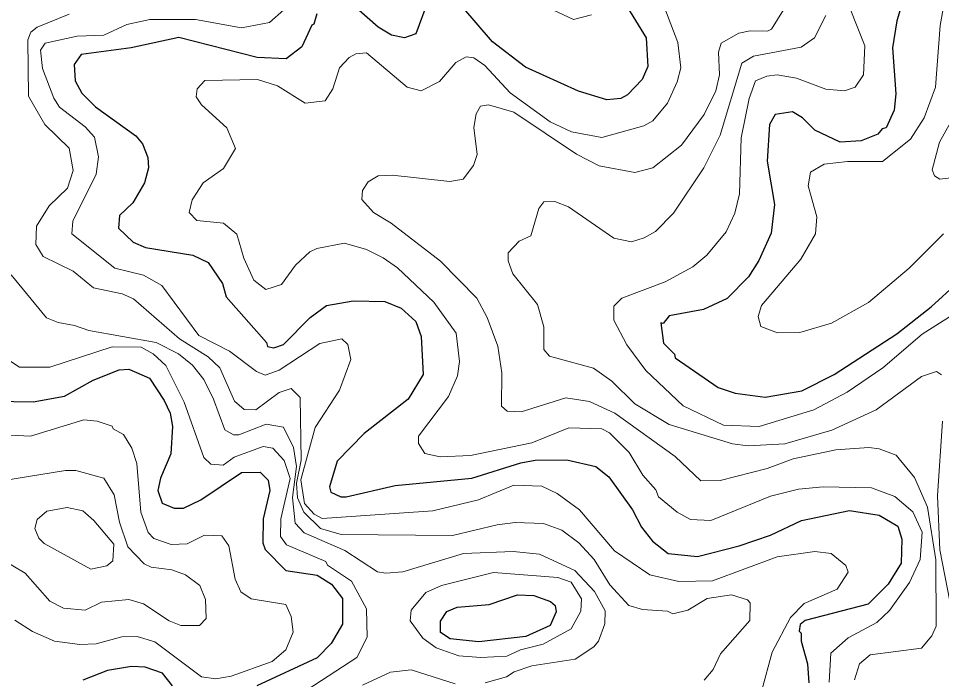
# Model space of a CAD drawing. Extents: x 673.3 to 698.5, y 6984.3 to 7012.3.
# Drawn here: x 685.01 to 686.107, y 7003.596 to 7004.382 of the extents above; entities that cross this region are included whole.
import ezdxf

# ---------------------------------------------------------------- set-up
doc = ezdxf.new("R2010")
doc.units = 0
doc.header["$LTSCALE"] = 0.032
doc.layers.add('1', color=7, linetype='Continuous', lineweight=25)
doc.layers.add('2', color=7, linetype='Continuous', lineweight=13)

msp = doc.modelspace()

# ---------------------------------------------------------------- linework, layer by layer
at = {"layer": '1'}
for points in [[(685.7119, 7004.4315), (685.7563, 7004.359), (685.7582, 7004.325), (685.7514, 7004.3094), (685.7339, 7004.2911), (685.726, 7004.2868), (685.7092, 7004.2853), (685.6755, 7004.2954), (685.6126, 7004.3241), (685.5735, 7004.3542), (685.5369, 7004.3965)], [(686.0651, 7004.4146), (686.0542, 7004.3791), (686.049, 7004.3469), (686.0529, 7004.2923), (686.0513, 7004.273), (686.0415, 7004.252), (686.0367, 7004.2508), (686.0317, 7004.2445), (686.0119, 7004.2363), (685.9869, 7004.2348), (685.9567, 7004.249), (685.9421, 7004.2639), (685.9302, 7004.2711), (685.9094, 7004.2678), (685.903, 7004.2559), (685.8999, 7004.2124), (685.9088, 7004.1609), (685.9048, 7004.1267), (685.8902, 7004.0941), (685.8777, 7004.0748), (685.8525, 7004.0491), (685.8242, 7004.0362), (685.7834, 7004.0285), (685.7762, 7004.0192), (685.7737, 7004.0201), (685.7769, 7003.9961), (685.7898, 7003.9829), (685.7905, 7003.9785), (685.8418, 7003.9434), (685.862, 7003.9367), (685.8975, 7003.9318), (685.9413, 7003.9394), (685.9799, 7003.9588), (686.0541, 7004.0072), (686.0951, 7004.039), (686.1579, 7004.0962)], [(685.4968, 7004.4031), (685.4821, 7004.3637), (685.4685, 7004.3589), (685.4533, 7004.3619), (685.4375, 7004.3714), (685.3983, 7004.4064)], [(685.3645, 7004.3875), (685.3608, 7004.3751)], [(685.3608, 7004.3751), (685.3583, 7004.3738), (685.3467, 7004.348), (685.3278, 7004.3341), (685.2936, 7004.3357), (685.2004, 7004.3592), (685.1434, 7004.347), (685.0841, 7004.3389), (685.0757, 7004.3272), (685.077, 7004.3079), (685.085, 7004.2931), (685.1012, 7004.2768), (685.149, 7004.2426), (685.157, 7004.233), (685.1636, 7004.2167), (685.1644, 7004.2045), (685.1595, 7004.1867), (685.1455, 7004.1628), (685.1297, 7004.1477), (685.1285, 7004.1328), (685.1459, 7004.1162), (685.1607, 7004.1097), (685.2171, 7004.1004), (685.2353, 7004.092), (685.2524, 7004.0668), (685.2567, 7004.0512), (685.3047, 7003.9967), (685.3057, 7003.9921), (685.3132, 7003.9905), (685.3249, 7003.9945), (685.3564, 7004.0267), (685.3759, 7004.0407), (685.4076, 7004.0465), (685.4454, 7004.0457), (685.4649, 7004.0376), (685.4821, 7004.0218), (685.4886, 7004.0039), (685.4907, 7003.9588), (685.4732, 7003.9296), (685.4207, 7003.8886), (685.3888, 7003.8556), (685.3795, 7003.8251), (685.3809, 7003.819), (685.3928, 7003.8135), (685.3993, 7003.8132), (685.4575, 7003.827), (685.5489, 7003.8355), (685.6069, 7003.8536), (685.6242, 7003.8568), (685.6618, 7003.8575), (685.6962, 7003.8494), (685.7117, 7003.8373), (685.7398, 7003.798), (685.7504, 7003.7772), (685.7638, 7003.7608), (685.7823, 7003.7459), (685.8171, 7003.7423), (685.8669, 7003.755), (685.904, 7003.7678), (685.9409, 7003.7852), (685.9978, 7003.7973), (686.0331, 7003.7917), (686.0555, 7003.7785), (686.0602, 7003.7631), (686.0594, 7003.7347), (686.0441, 7003.7097), (686.0203, 7003.6858), (685.9452, 7003.6663), (685.9392, 7003.6615), (685.9382, 7003.6536), (685.9405, 7003.6512), (685.9406, 7003.6419), (685.9479, 7003.6149), (685.9496, 7003.5922)], [(684.9804, 7003.9272), (685.027, 7003.9262), (685.0642, 7003.933), (685.0982, 7003.952), (685.1295, 7003.9643), (685.141, 7003.965), (685.1654, 7003.9543), (685.183, 7003.9279), (685.1898, 7003.9127), (685.1929, 7003.897), (685.1906, 7003.8644), (685.1786, 7003.8355)], [(685.1786, 7003.8355), (685.1752, 7003.8208), (685.1805, 7003.806), (685.1946, 7003.7999), (685.2059, 7003.7999), (685.2266, 7003.8098), (685.2749, 7003.8423), (685.2971, 7003.8428), (685.3067, 7003.8332), (685.3086, 7003.8208), (685.3004, 7003.7873), (685.3003, 7003.7587), (685.303, 7003.7507), (685.3277, 7003.7258), (685.3649, 7003.7201), (685.3818, 7003.7094), (685.395, 7003.6925), (685.395, 7003.6619), (685.3814, 7003.6389), (685.3649, 7003.6219), (685.2932, 7003.5888)], [(685.1929, 7003.5889), (685.181, 7003.6039), (685.1604, 7003.6109), (685.1438, 7003.6117), (685.1154, 7003.607), (685.0861, 7003.5956)]]:
    msp.add_lwpolyline(points, dxfattribs=at)
msp.add_lwpolyline([(685.5695, 7003.6853), (685.6031, 7003.6971), (685.6226, 7003.6963), (685.6425, 7003.689), (685.6479, 7003.6843), (685.649, 7003.6768), (685.6421, 7003.6604), (685.6129, 7003.6475), (685.557, 7003.6412), (685.523, 7003.6445), (685.5116, 7003.6523), (685.5117, 7003.6658), (685.5191, 7003.6769), (685.5315, 7003.6824)], close=True, dxfattribs=at)
at = {"layer": '2'}
for points in [[(686.1097, 7004.1261), (686.0689, 7004.0853), (686.0206, 7004.0444), (685.9764, 7004.0196), (685.9388, 7004.0085), (685.9123, 7004.0081), (685.8924, 7004.016), (685.8893, 7004.0277), (685.8932, 7004.0406), (685.9399, 7004.0957), (685.9574, 7004.1258), (685.9592, 7004.1462), (685.9487, 7004.1831), (685.9515, 7004.1991), (685.9678, 7004.2086), (685.9956, 7004.2118), (686.0374, 7004.212), (686.0706, 7004.2385), (686.0866, 7004.2638), (686.1001, 7004.3003), (686.1058, 7004.3736), (686.12, 7004.4533)], [(685.6912, 7004.3863), (685.6696, 7004.3805), (685.5999, 7004.4134)], [(685.2294, 7004.1864), (685.2536, 7004.2034), (685.2678, 7004.2275), (685.2572, 7004.2518), (685.2272, 7004.2793), (685.221, 7004.2886), (685.2219, 7004.2982), (685.2311, 7004.308), (685.2939, 7004.3095), (685.3177, 7004.3017), (685.3504, 7004.2814), (685.3743, 7004.2842), (685.3833, 7004.2981), (685.3914, 7004.3234), (685.403, 7004.3357), (685.4107, 7004.3397), (685.4233, 7004.3412), (685.4718, 7004.3003), (685.4884, 7004.2959), (685.5103, 7004.307), (685.5299, 7004.3297), (685.5421, 7004.3363), (685.5513, 7004.335), (685.5641, 7004.326), (685.5944, 7004.2935), (685.6418, 7004.2591), (685.6674, 7004.2471), (685.7033, 7004.2404), (685.7535, 7004.2544), (685.764, 7004.2602), (685.7816, 7004.2813), (685.7929, 7004.3065), (685.7972, 7004.3234), (685.7939, 7004.3534), (685.7752, 7004.4019)], [(685.325, 7004.3921), (685.3082, 7004.3772), (685.2748, 7004.3707), (685.2203, 7004.3805), (685.1656, 7004.3805), (685.1384, 7004.3747), (685.1109, 7004.3619), (685.0793, 7004.361), (685.0413, 7004.3525), (685.0358, 7004.3442), (685.0381, 7004.3225), (685.0516, 7004.287), (685.0584, 7004.2766), (685.089, 7004.2531), (685.0998, 7004.2407), (685.1049, 7004.2173), (685.1018, 7004.1967), (685.0744, 7004.141), (685.0732, 7004.1258), (685.1242, 7004.0851), (685.1581, 7004.0769), (685.1799, 7004.0644), (685.224, 7004.0051), (685.2607, 7003.9866), (685.2926, 7003.9625), (685.3031, 7003.958), (685.3197, 7003.9641), (685.3679, 7003.9955), (685.3941, 7004.001), (685.4014, 7003.9944), (685.4047, 7003.9766), (685.3913, 7003.9401), (685.3624, 7003.8958), (685.3453, 7003.8335), (685.3498, 7003.8055), (685.3613, 7003.7927), (685.3708, 7003.7877)], [(686.0098, 7003.6148), (686.0226, 7003.6256), (686.0836, 7003.6336), (686.096, 7003.6481), (686.101, 7003.6596), (686.1007, 7003.7384), (686.0909, 7003.8009), (686.0752, 7003.8362), (686.0536, 7003.8628), (686.0334, 7003.8706), (686.0209, 7003.8722), (685.9818, 7003.8691), (685.9308, 7003.8584), (685.9001, 7003.8471), (685.8441, 7003.8326), (685.8211, 7003.8324), (685.7907, 7003.8615), (685.719, 7003.913), (685.6887, 7003.9266), (685.6604, 7003.9309), (685.6073, 7003.9144), (685.5909, 7003.9151), (685.5842, 7003.9212), (685.5846, 7003.9608), (685.5799, 7003.9923), (685.567, 7004.0264), (685.5547, 7004.0496), (685.5116, 7004.0936), (685.4528, 7004.1385), (685.4319, 7004.1512), (685.4178, 7004.1666), (685.4186, 7004.1774), (685.4255, 7004.1877), (685.4373, 7004.1947), (685.4541, 7004.1955), (685.5227, 7004.1883), (685.5386, 7004.191), (685.5509, 7004.2073), (685.5552, 7004.2203), (685.5513, 7004.2525), (685.5539, 7004.2684), (685.5589, 7004.2778), (685.5687, 7004.2794), (685.5988, 7004.2704), (685.6733, 7004.2206), (685.7001, 7004.2069), (685.7425, 7004.1989), (685.7639, 7004.2042), (685.7981, 7004.2315), (685.8252, 7004.2678), (685.8388, 7004.296), (685.8435, 7004.3148), (685.842, 7004.3417), (685.8452, 7004.3524), (685.8665, 7004.3644), (685.88, 7004.3674), (685.9003, 7004.3667), (685.9054, 7004.3693), (685.9195, 7004.3922)], [(685.9988, 7004.3933), (686.0162, 7004.3495), (686.0146, 7004.3148), (686.0049, 7004.3002), (685.992, 7004.2958), (685.97, 7004.2977), (685.9351, 7004.3109), (685.9119, 7004.3151), (685.8995, 7004.3135), (685.8862, 7004.3079), (685.8785, 7004.2869), (685.8693, 7004.2402), (685.8672, 7004.1736), (685.8614, 7004.1505), (685.8511, 7004.1283), (685.8282, 7004.1006), (685.8117, 7004.0866), (685.7787, 7004.0691), (685.727, 7004.0496), (685.7176, 7004.04), (685.7175, 7004.0232), (685.733, 7003.9942), (685.7556, 7003.9635), (685.8003, 7003.9215), (685.848, 7003.8984), (685.8907, 7003.8968), (685.9557, 7003.9169), (685.9953, 7003.9379), (686.0376, 7003.9667), (686.0846, 7004.0066), (686.1211, 7004.03)], [(685.8765, 7003.6908), (685.8575, 7003.6971), (685.8288, 7003.6924), (685.8056, 7003.6786), (685.7879, 7003.6745), (685.7814, 7003.6776), (685.7517, 7003.6793), (685.7356, 7003.6841), (685.713, 7003.7088), (685.6943, 7003.739), (685.6761, 7003.7589), (685.6559, 7003.7738), (685.6341, 7003.7818), (685.6004, 7003.7828), (685.5789, 7003.7802), (685.5256, 7003.7673), (685.3932, 7003.7685), (685.3689, 7003.7759), (685.3489, 7003.795), (685.3416, 7003.8122), (685.3403, 7003.8296), (685.3459, 7003.8569), (685.3444, 7003.9315), (685.3337, 7003.9421), (685.3198, 7003.9372), (685.2918, 7003.9169), (685.2779, 7003.917), (685.2663, 7003.9271), (685.2491, 7003.9667), (685.2352, 7003.9798), (685.2009, 7004.0011), (685.1462, 7004.0486), (685.1327, 7004.0547), (685.0988, 7004.0619), (685.0746, 7004.0817), (685.0389, 7004.099), (685.0301, 7004.1134), (685.0309, 7004.1351), (685.0459, 7004.1593), (685.0679, 7004.1804), (685.0747, 7004.2011), (685.0697, 7004.2277), (685.0409, 7004.2558), (685.0213, 7004.2896), (685.0206, 7004.3564), (685.0242, 7004.3656), (685.0318, 7004.3716), (685.07, 7004.3869)], [(685.9698, 7004.3854), (685.9564, 7004.3588), (685.9403, 7004.3478), (685.8836, 7004.3372), (685.8698, 7004.3288), (685.844, 7004.2431), (685.8248, 7004.2045), (685.7886, 7004.1507), (685.7673, 7004.1287), (685.7539, 7004.121), (685.7386, 7004.1166), (685.7178, 7004.1209), (685.6636, 7004.1581), (685.6476, 7004.1645), (685.6346, 7004.1638), (685.6286, 7004.1561), (685.6189, 7004.1234), (685.6049, 7004.1172), (685.5921, 7004.1034), (685.592, 7004.0938), (685.5976, 7004.0785), (685.627, 7004.0421), (685.6343, 7004.0156), (685.6344, 7003.9883), (685.641, 7003.9805), (685.6933, 7003.9664), (685.7153, 7003.9509), (685.7427, 7003.9238), (685.7836, 7003.8994), (685.8588, 7003.8764), (685.8775, 7003.8739), (685.921, 7003.8763), (685.9771, 7003.8928), (686.0295, 7003.9168), (686.0837, 7003.9563), (686.1015, 7003.9625), (686.1075, 7003.9585)], [(686.1256, 7004.2719), (686.105, 7004.2348), (686.0962, 7004.202), (686.099, 7004.1947), (686.1053, 7004.1908), (686.1284, 7004.1936)], [(685.9738, 7003.5931), (685.9758, 7003.6274), (685.9965, 7003.6459), (686.0304, 7003.664), (686.0454, 7003.6782), (686.0694, 7003.7117), (686.0822, 7003.7387), (686.0846, 7003.7713), (686.0734, 7003.7955), (686.052, 7003.8137), (686.0242, 7003.8241), (685.9666, 7003.8251), (685.9373, 7003.8225), (685.9041, 7003.8142), (685.8332, 7003.7854), (685.809, 7003.7864), (685.7931, 7003.795), (685.7707, 7003.8135), (685.7676, 7003.8218), (685.7523, 7003.8392), (685.7359, 7003.8661), (685.7126, 7003.8893), (685.7035, 7003.8942), (685.6641, 7003.8953), (685.6201, 7003.8777), (685.547, 7003.8624), (685.5111, 7003.8609), (685.493, 7003.865), (685.4853, 7003.8766), (685.4854, 7003.8855), (685.5212, 7003.9328), (685.5318, 7003.9573), (685.5341, 7003.9743), (685.5302, 7004.0078), (685.5034, 7004.0447), (685.4603, 7004.0854), (685.4435, 7004.0975), (685.4233, 7004.1074), (685.3972, 7004.1148), (685.3643, 7004.1085), (685.3562, 7004.1046), (685.3392, 7004.0886), (685.3225, 7004.0656), (685.3039, 7004.0596), (685.2896, 7004.0707), (685.2776, 7004.097), (685.2693, 7004.1257), (685.2535, 7004.1385), (685.2216, 7004.1416), (685.2125, 7004.1512), (685.2162, 7004.1665), (685.2294, 7004.1864)], [(685.5646, 7003.5922), (685.59, 7003.5994), (685.599, 7003.6053), (685.62, 7003.6125), (685.6716, 7003.6206), (685.6938, 7003.6353), (685.6996, 7003.6418), (685.7069, 7003.6625), (685.7075, 7003.6777), (685.6947, 7003.701), (685.6712, 7003.726), (685.6291, 7003.7453), (685.5978, 7003.7485), (685.5388, 7003.7461), (685.4669, 7003.7241), (685.4464, 7003.7225), (685.4366, 7003.7244), (685.3979, 7003.7495), (685.3493, 7003.7707), (685.3388, 7003.7822), (685.3354, 7003.8125), (685.3401, 7003.8494), (685.3365, 7003.872), (685.3249, 7003.896), (685.3043, 7003.8996), (685.2717, 7003.887), (685.2655, 7003.887), (685.2548, 7003.893), (685.2417, 7003.9296), (685.2301, 7003.9529), (685.2167, 7003.9698), (685.2, 7003.9832), (685.1734, 7003.9968), (685.0933, 7004.0112), (685.076, 7004.0172), (685.0567, 7004.0204), (685.0427, 7004.0263), (685.001, 7004.0772)], [(684.9785, 7003.9883), (685.0107, 7003.9676), (685.047, 7003.9674), (685.1208, 7003.9918), (685.1553, 7003.9913), (685.1699, 7003.9832), (685.185, 7003.9696), (685.2067, 7003.926), (685.2299, 7003.8602), (685.2384, 7003.8522), (685.253, 7003.8512), (685.266, 7003.8607), (685.3004, 7003.8731), (685.312, 7003.8712), (685.3255, 7003.8567), (685.3329, 7003.8353), (685.3216, 7003.7874), (685.3213, 7003.7663), (685.3284, 7003.7565), (685.3753, 7003.7366), (685.3773, 7003.732), (685.4057, 7003.713), (685.4234, 7003.6801), (685.4243, 7003.6465), (685.412, 7003.6224), (685.2939, 7003.5457)], [(685.1911, 7003.7567), (685.1705, 7003.7638), (685.1639, 7003.7711), (685.1552, 7003.7951), (685.1504, 7003.853), (685.1444, 7003.8713), (685.1345, 7003.8874), (685.1223, 7003.8941), (685.1211, 7003.8974), (685.103, 7003.9033), (685.0871, 7003.9048), (685.024, 7003.8854), (684.9757, 7003.8879)], [(686.1084, 7003.9035), (686.1025, 7003.8144), (686.1054, 7003.7505), (686.1173, 7003.6895)], [(684.988, 7003.7402), (685.0175, 7003.7227), (685.0468, 7003.6895), (685.0632, 7003.6809), (685.0887, 7003.6786), (685.1083, 7003.6882), (685.1408, 7003.6914), (685.1584, 7003.6862), (685.1886, 7003.6662), (685.2025, 7003.6606), (685.2247, 7003.6603), (685.2328, 7003.6688), (685.232, 7003.6912), (685.2251, 7003.708), (685.2084, 7003.7208), (685.1921, 7003.7265), (685.1673, 7003.7299), (685.159, 7003.7338), (685.1395, 7003.754), (685.1297, 7003.7832), (685.1235, 7003.8159), (685.1112, 7003.8356), (685.0776, 7003.8445), (685.0653, 7003.8445), (684.9896, 7003.8323)], [(685.3708, 7003.7877), (685.5024, 7003.7966), (685.5568, 7003.8098), (685.5988, 7003.8273), (685.632, 7003.8259), (685.6503, 7003.8175), (685.6767, 7003.7981), (685.7185, 7003.7491), (685.7603, 7003.7206), (685.7949, 7003.7127), (685.835, 7003.7135), (685.9119, 7003.7421), (685.9568, 7003.7485), (685.9763, 7003.746), (685.9938, 7003.7318), (685.9964, 7003.7237), (685.9834, 7003.7038), (685.9441, 7003.6867), (685.928, 7003.67), (685.9058, 7003.6287), (685.8937, 7003.5835)], [(685.0054, 7003.6666), (685.0263, 7003.6535), (685.0523, 7003.642), (685.0825, 7003.6378), (685.102, 7003.6386), (685.1326, 7003.6468), (685.1506, 7003.6475), (685.1718, 7003.6409), (685.2272, 7003.5993), (685.2444, 7003.5971), (685.2624, 7003.6001), (685.3113, 7003.6178), (685.3274, 7003.6314), (685.3362, 7003.6524), (685.334, 7003.6713), (685.3274, 7003.6856), (685.2862, 7003.692), (685.2739, 7003.7006), (685.2671, 7003.7156), (685.2597, 7003.755), (685.2516, 7003.767), (685.2307, 7003.768), (685.2102, 7003.7574), (685.1911, 7003.7567)], [(685.825, 7003.5954), (685.8357, 7003.6081), (685.8447, 7003.6266), (685.8796, 7003.6665), (685.8797, 7003.6873), (685.8765, 7003.6908)], [(686.0041, 7003.5958), (686.0098, 7003.6148)], [(685.4189, 7003.5896), (685.4519, 7003.6051), (685.4766, 7003.6078), (685.5288, 7003.5913)]]:
    msp.add_lwpolyline(points, dxfattribs=at)
for points in [[(685.0403, 7003.7578), (685.0338, 7003.7643), (685.0291, 7003.7759), (685.0317, 7003.7866), (685.0434, 7003.7965), (685.0675, 7003.8006), (685.086, 7003.7966), (685.0993, 7003.7851), (685.1228, 7003.7571), (685.1219, 7003.7372), (685.1147, 7003.7314), (685.0958, 7003.7275)], [(685.6784, 7003.6774), (685.6791, 7003.692), (685.6668, 7003.7118), (685.6512, 7003.7174), (685.5745, 7003.7233), (685.5128, 7003.7079), (685.4942, 7003.6996), (685.4765, 7003.6787), (685.4755, 7003.6659), (685.4903, 7003.6456), (685.5062, 7003.634), (685.5332, 7003.6243), (685.5596, 7003.6223), (685.5904, 7003.6239), (685.6067, 7003.6314), (685.6337, 7003.6381), (685.6669, 7003.6565)]]:
    msp.add_lwpolyline(points, close=True, dxfattribs=at)

doc.saveas('drawing.dxf')
